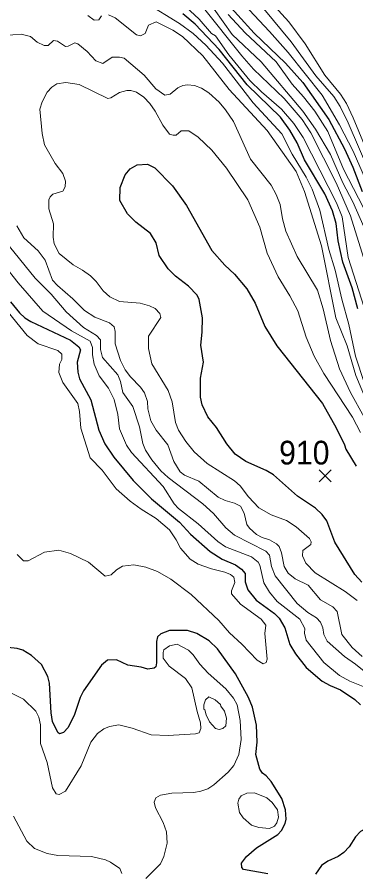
# Model space of a CAD drawing. Extents: x 265 to 291.4, y 7731.5 to 7759.6.
# Drawn here: x 275.848 to 276.988, y 7753.933 to 7756.818 of the extents above; entities that cross this region are included whole.
import ezdxf
from ezdxf.enums import TextEntityAlignment as Align

# ---------------------------------------------------------------- set-up
doc = ezdxf.new("R2010")
doc.units = 0
doc.header["$LTSCALE"] = 0.032
for name, color, linetype, lineweight in [('1', 7, 'Continuous', 25), ('2', 7, 'Continuous', 13), ('21', 7, 'Continuous', 25), ('61', 7, 'Continuous', 13)]:
    doc.layers.add(name, color=color, linetype=linetype, lineweight=lineweight)

msp = doc.modelspace()

# ---------------------------------------------------------------- linework, layer by layer
at = {"layer": '1'}
for points in [[(276.536, 7756.8858), (276.6458, 7756.7641), (276.7508, 7756.6623), (276.8088, 7756.5979), (276.8964, 7756.4722), (276.9496, 7756.3743), (276.9775, 7756.3123), (277.0085, 7756.2295)], [(276.5272, 7756.7084), (276.4469, 7756.7943), (276.4055, 7756.8285)], [(276.8828, 7756.2224), (276.8144, 7756.3369), (276.7897, 7756.3942), (276.7659, 7756.4372), (276.7341, 7756.4801), (276.6219, 7756.5899), (276.5272, 7756.7084)], [(277.0077, 7754.913), (276.9846, 7754.9393), (276.917, 7755.0483), (276.89, 7755.1199), (276.8749, 7755.1413), (276.8518, 7755.1628), (276.7914, 7755.2034), (276.7102, 7755.2749), (276.6864, 7755.2901), (276.6179, 7755.3195), (276.5813, 7755.3442), (276.5535, 7755.3792), (276.5185, 7755.4349), (276.4899, 7755.4706), (276.4708, 7755.5112), (276.4652, 7755.5367), (276.4652, 7755.6003), (276.4747, 7755.6544), (276.466, 7755.7117), (276.4708, 7755.7562), (276.4716, 7755.804), (276.4604, 7755.866), (276.4533, 7755.8803), (276.4246, 7755.9106), (276.3809, 7755.9447), (276.3554, 7755.9694), (276.3252, 7756.0148), (276.3156, 7756.0569), (276.2965, 7756.0888), (276.2472, 7756.1269), (276.2194, 7756.1548), (276.1931, 7756.2001), (276.1947, 7756.2431), (276.2114, 7756.286), (276.2281, 7756.3059), (276.252, 7756.3194), (276.2862, 7756.3218), (276.3109, 7756.3099), (276.3705, 7756.2494), (276.4175, 7756.1826), (276.5026, 7756.0315), (276.5471, 7755.9814), (276.5798, 7755.9511), (276.6203, 7755.9018), (276.649, 7755.8533), (276.6816, 7755.7753), (276.7221, 7755.7101), (276.8757, 7755.5152), (276.9218, 7755.4333), (276.9496, 7755.376), (276.9536, 7755.3617), (276.9886, 7755.3044)], [(276.9942, 7755.8342), (276.9751, 7755.9058), (276.9441, 7755.9917), (276.9282, 7756.0633), (276.921, 7756.1222), (276.9091, 7756.1651), (276.8828, 7756.2224)], [(275.8248, 7755.858), (275.8551, 7755.8207), (275.8734, 7755.8047), (275.8941, 7755.792), (276.0277, 7755.7292), (276.0555, 7755.7069), (276.0603, 7755.6958)], [(276.0603, 7755.6958), (276.0492, 7755.6544), (276.0515, 7755.621), (276.0579, 7755.5987), (276.0961, 7755.5279), (276.1223, 7755.4253), (276.1422, 7755.3792), (276.1732, 7755.3346), (276.2377, 7755.2559), (276.2997, 7755.1946), (276.3944, 7755.1151), (276.431, 7755.0753), (276.497, 7755.0164), (276.5376, 7754.991), (276.5829, 7754.9711), (276.6028, 7754.9568), (276.6147, 7754.9425), (276.6155, 7754.9146), (276.6243, 7754.8868), (276.6521, 7754.8526), (276.7134, 7754.8072), (276.7293, 7754.7921), (276.7484, 7754.7587), (276.7659, 7754.703), (276.7842, 7754.672), (276.82, 7754.6251), (276.8749, 7754.5797), (276.9011, 7754.5646), (276.9361, 7754.5503), (276.9847, 7754.5176), (277.0029, 7754.4994)], [(276.4525, 7754.7396), (276.4215, 7754.7499), (276.3602, 7754.7499), (276.3308, 7754.7388), (276.3204, 7754.7292), (276.3164, 7754.7126), (276.3172, 7754.641), (276.314, 7754.6274), (276.3085, 7754.6227), (276.287, 7754.6203), (276.2648, 7754.6266), (276.2202, 7754.633), (276.182, 7754.6513), (276.1518, 7754.6505), (276.1319, 7754.6338), (276.0714, 7754.5471), (276.0595, 7754.524), (276.0412, 7754.4676), (276.0189, 7754.423), (276.0038, 7754.4063), (275.9903, 7754.4023), (275.9847, 7754.4063), (275.9664, 7754.4437), (275.9617, 7754.4723), (275.9569, 7754.5726), (275.9505, 7754.5948), (275.929, 7754.6354), (275.8964, 7754.6664), (275.867, 7754.6839), (275.8479, 7754.6895), (275.8161, 7754.6934)], [(276.6537, 7754.431), (276.6402, 7754.4914), (276.6259, 7754.5248), (276.5821, 7754.6036), (276.5217, 7754.6879), (276.4938, 7754.7157), (276.4525, 7754.7396)], [(276.6911, 7753.9298), (276.6092, 7753.9441), (276.6036, 7753.9513), (276.6028, 7753.9656), (276.6195, 7753.9887), (276.6537, 7754.0181), (276.7253, 7754.0626), (276.7373, 7754.0762), (276.75, 7754.0992), (276.7532, 7754.1144), (276.7508, 7754.1462), (276.7388, 7754.1844), (276.703, 7754.2408), (276.6863, 7754.2607), (276.6736, 7754.2695), (276.6641, 7754.283), (276.6513, 7754.3323), (276.6553, 7754.3737), (276.6537, 7754.431)], [(277.3697, 7753.9067), (277.3315, 7753.9481), (277.2551, 7753.9902), (277.1923, 7754.0618), (277.1716, 7754.0777), (277.1271, 7754.0937), (277.0825, 7754.0984), (277.0427, 7754.0937), (277.0038, 7754.0722), (276.9862, 7754.0547), (276.9648, 7754.0213), (276.9473, 7754.0014), (276.9282, 7753.9886), (276.8932, 7753.9727), (276.8717, 7753.9576), (276.8518, 7753.929)]]:
    msp.add_lwpolyline(points, dxfattribs=at)
at = {"layer": '2'}
for points in [[(277.0197, 7756.2701), (276.9783, 7756.3656), (276.9322, 7756.4547), (276.8741, 7756.5549), (276.7595, 7756.6981), (276.6967, 7756.7697), (276.5599, 7756.9161)], [(276.9791, 7756.4785), (276.956, 7756.5263), (276.9361, 7756.5581), (276.8828, 7756.6225), (276.8176, 7756.7283), (276.7627, 7756.8023), (276.6792, 7756.8946)], [(276.2807, 7756.8659), (276.3936, 7756.7967), (276.4398, 7756.7625), (276.4827, 7756.7235), (276.5392, 7756.6623), (276.6418, 7756.5294), (276.7388, 7756.4244), (276.7738, 7756.356), (276.8208, 7756.2781), (276.8407, 7756.2383), (276.8661, 7756.1667), (276.8964, 7756.0347), (276.9186, 7755.9647), (276.9401, 7755.8676), (276.964, 7755.7817), (276.987, 7755.6751)], [(276.4708, 7756.8548), (276.6036, 7756.687), (276.6434, 7756.6424), (276.746, 7756.5438), (276.8073, 7756.4722), (276.8359, 7756.4276), (276.9218, 7756.259), (276.9703, 7756.1476), (277.0189, 7755.9901)], [(277.0284, 7755.5128), (276.9878, 7755.6099), (276.9584, 7755.7101), (276.9202, 7755.804), (276.8717, 7756.0474), (276.8152, 7756.2303), (276.7866, 7756.2972), (276.6895, 7756.4356), (276.5614, 7756.574), (276.4732, 7756.687), (276.404, 7756.753), (276.3713, 7756.7737), (276.3157, 7756.8015), (276.2902, 7756.7904), (276.279, 7756.7625), (276.2632, 7756.7546), (276.2496, 7756.7585), (276.178, 7756.815), (276.155, 7756.8254)], [(277.0157, 7755.839), (276.9624, 7756.0076), (276.9417, 7756.1444), (276.9226, 7756.1922), (276.8104, 7756.4117), (276.7794, 7756.4594), (276.7373, 7756.5072), (276.6697, 7756.566), (276.6307, 7756.6042), (276.5607, 7756.6909), (276.5153, 7756.7546), (276.5018, 7756.7625), (276.4604, 7756.811), (276.4159, 7756.8524)], [(277.0149, 7756.111), (276.9775, 7756.1953), (276.9441, 7756.259), (276.9019, 7756.3544), (276.8518, 7756.4404), (276.8096, 7756.5008), (276.6688, 7756.6671), (276.571, 7756.7593), (276.5105, 7756.8445)], [(276.5575, 7756.827), (276.6147, 7756.7649), (276.719, 7756.6671), (276.7738, 7756.5915), (276.812, 7756.5493), (276.8494, 7756.5008), (276.8932, 7756.4324), (276.9465, 7756.3051), (277.0133, 7756.1755)], [(276.6776, 7756.8453), (276.7699, 7756.7347), (276.8534, 7756.6201), (276.9139, 7756.5501), (276.9345, 7756.5167), (276.9616, 7756.461), (277.0348, 7756.2924)], [(276.1319, 7756.8222), (276.1231, 7756.8087), (276.1072, 7756.8079), (276.0858, 7756.8238)], [(275.805, 7756.7554), (275.8606, 7756.7601), (275.8925, 7756.753), (275.9155, 7756.7339), (275.9386, 7756.7227), (275.9521, 7756.7219), (275.9696, 7756.7386), (275.9832, 7756.7371), (276.0102, 7756.7188), (276.0197, 7756.7196), (276.042, 7756.7315), (276.0516, 7756.7275), (276.0834, 7756.702), (276.112, 7756.671), (276.1359, 7756.6615), (276.1677, 7756.683), (276.1916, 7756.683), (276.2075, 7756.679), (276.2751, 7756.6225), (276.3148, 7756.5756), (276.3443, 7756.5549), (276.3626, 7756.5581), (276.3881, 7756.5796), (276.4048, 7756.5875), (276.4207, 7756.5899), (276.4445, 7756.5875), (276.4684, 7756.578), (276.4923, 7756.5628), (276.5272, 7756.531), (276.5487, 7756.5056), (276.5758, 7756.4658), (276.6331, 7756.3385), (276.7023, 7756.251), (276.7198, 7756.22), (276.7325, 7756.1858), (276.7404, 7756.1381), (276.7516, 7756.0967), (276.7906, 7756.0108), (276.859, 7755.8978), (276.8781, 7755.8342), (276.9019, 7755.7276), (276.9329, 7755.6321), (276.9695, 7755.5526), (277.0157, 7755.4699)], [(275.9684, 7756.0757), (275.9696, 7756.1206), (275.9537, 7756.1715), (275.9537, 7756.2025), (275.9585, 7756.212), (275.968, 7756.2208), (276.0014, 7756.2311), (276.0094, 7756.2463), (276.0102, 7756.2654), (276.0014, 7756.2908), (275.976, 7756.3242), (275.9402, 7756.3879), (275.9322, 7756.426), (275.9243, 7756.5072), (275.9314, 7756.5326), (275.9481, 7756.5645), (275.9648, 7756.5819), (275.9816, 7756.5931), (276.0118, 7756.5978), (276.0563, 7756.5907), (276.1534, 7756.5438), (276.1629, 7756.5462), (276.1916, 7756.5636), (276.217, 7756.5708), (276.2298, 7756.5708), (276.2488, 7756.5644), (276.2735, 7756.5485), (276.2942, 7756.5271), (276.3125, 7756.5008), (276.3379, 7756.4531), (276.361, 7756.4236), (276.3729, 7756.4197), (276.3825, 7756.4205), (276.3992, 7756.434), (276.4254, 7756.434), (276.4573, 7756.4133), (276.5034, 7756.3695), (276.5519, 7756.3091), (276.6243, 7756.2017), (276.6649, 7756.1094), (276.6887, 7756.0219), (276.7261, 7755.9424), (276.7659, 7755.8787), (276.7921, 7755.8278), (276.82, 7755.7387), (276.8478, 7755.6751), (276.8804, 7755.6162), (276.9767, 7755.4691), (277.0029, 7755.4174)], [(277.0356, 7756.3401), (276.9791, 7756.4785)], [(275.8703, 7756.0744), (275.8463, 7756.1142)], [(276.9926, 7754.8518), (276.952, 7754.882), (276.851, 7754.9448), (276.8192, 7754.9767), (276.8081, 7755.0021), (276.8096, 7755.0204), (276.8367, 7755.0403), (276.8375, 7755.049), (276.8319, 7755.0602), (276.7874, 7755.0992), (276.7548, 7755.1206), (276.7023, 7755.1397), (276.6617, 7755.1636), (276.6259, 7755.201), (276.5988, 7755.2376), (276.5798, 7755.2543), (276.4875, 7755.3131), (276.4437, 7755.3521), (276.4159, 7755.3871), (276.3912, 7755.4253), (276.3809, 7755.4508), (276.3697, 7755.5208), (276.3562, 7755.559), (276.3013, 7755.6488), (276.2894, 7755.7006), (276.2902, 7755.7419), (276.3308, 7755.8056), (276.3284, 7755.8183), (276.3125, 7755.8358), (276.2934, 7755.8445), (276.2616, 7755.8533), (276.1916, 7755.8596), (276.1598, 7755.8748), (276.1367, 7755.8954), (276.1136, 7755.9265), (276.0945, 7755.9456), (276.0675, 7755.9654), (276.0357, 7755.9829), (275.9887, 7756.0211), (275.972, 7756.0538), (275.9684, 7756.0757)], [(277.0085, 7754.6624), (276.9751, 7754.6927), (276.9409, 7754.7372), (276.925, 7754.8144), (276.9099, 7754.8295), (276.8693, 7754.8534), (276.8272, 7754.9027), (276.7834, 7754.9249), (276.7603, 7754.944), (276.746, 7754.9655), (276.7373, 7755.0117), (276.7301, 7755.0331), (276.7206, 7755.0427), (276.6975, 7755.0562), (276.672, 7755.0634), (276.6537, 7755.0737), (276.6299, 7755.0952), (276.6203, 7755.1079), (276.6116, 7755.1453), (276.5996, 7755.1692), (276.5798, 7755.1795), (276.5479, 7755.1882), (276.5241, 7755.1994), (276.4589, 7755.2535), (276.4111, 7755.2734), (276.3968, 7755.2853), (276.3745, 7755.3203), (276.3546, 7755.376), (276.3156, 7755.4253), (276.2981, 7755.4571), (276.2878, 7755.4969), (276.2862, 7755.5224), (276.2759, 7755.551), (276.2631, 7755.5701), (276.2297, 7755.6051), (276.2114, 7755.629), (276.1955, 7755.6608), (276.178, 7755.7165), (276.178, 7755.7578), (276.1741, 7755.7737), (276.1582, 7755.7873), (276.1088, 7755.8063), (276.0738, 7755.8294), (276.0349, 7755.8684), (275.9831, 7755.9129), (275.9664, 7755.9312), (275.9418, 7755.9989), (275.9179, 7756.0299), (275.8703, 7756.0744)], [(275.8217, 7756.0442), (275.9084, 7755.9376), (275.9625, 7755.8835), (276.0126, 7755.8239), (276.0707, 7755.7713), (276.1152, 7755.7443), (276.1279, 7755.73), (276.1287, 7755.6974), (276.1351, 7755.6703), (276.186, 7755.6115), (276.1955, 7755.5892), (276.2035, 7755.5526), (276.2369, 7755.5049), (276.26, 7755.4365), (276.2703, 7755.3808), (276.2799, 7755.3585), (276.3005, 7755.3259), (276.3316, 7755.2885), (276.3562, 7755.2662), (276.4732, 7755.1771), (276.509, 7755.1445), (276.5503, 7755.096), (276.5798, 7755.0713), (276.6848, 7755.018), (276.6975, 7755.0045), (276.7039, 7754.9655), (276.7158, 7754.9345)], [(277.0236, 7754.5566), (276.968, 7754.5797), (276.9322, 7754.5988), (276.8805, 7754.6426), (276.82, 7754.7173), (276.8144, 7754.7412), (276.816, 7754.7571), (276.7993, 7754.7889), (276.723, 7754.8478), (276.6967, 7754.8796), (276.6776, 7754.9114), (276.6641, 7754.9703), (276.6593, 7754.9806), (276.637, 7754.9981), (276.5487, 7755.0323), (276.5233, 7755.0506), (276.4572, 7755.1103), (276.3904, 7755.162), (276.3761, 7755.1771), (276.3395, 7755.236), (276.2329, 7755.3505), (276.2154, 7755.3744), (276.1924, 7755.4301), (276.186, 7755.4778), (276.1741, 7755.5287), (276.155, 7755.5669), (276.1239, 7755.6083), (276.1064, 7755.6481), (276.1017, 7755.6799), (276.1017, 7755.7037), (276.0929, 7755.7252), (276.0309, 7755.7602), (275.9338, 7755.827), (275.8511, 7755.9217), (275.8049, 7755.9806)], [(275.793, 7755.8533), (275.8813, 7755.7451), (275.9179, 7755.7165), (275.9847, 7755.6942), (275.9975, 7755.6822)], [(275.9975, 7755.6822), (275.9975, 7755.6632), (275.9903, 7755.6481), (275.9879, 7755.6194), (276.0014, 7755.586), (276.0516, 7755.5152), (276.0571, 7755.489)], [(276.987, 7755.6751), (277.0157, 7755.586), (277.0467, 7755.5351), (277.1239, 7755.4317), (277.1358, 7755.411), (277.1652, 7755.3394), (277.2034, 7755.2797)], [(276.0571, 7755.489), (276.0619, 7755.4317), (276.0937, 7755.3326), (276.1335, 7755.2909), (276.1812, 7755.228), (276.2281, 7755.1859), (276.2648, 7755.1588), (276.3157, 7755.1278), (276.3602, 7755.0896), (276.3833, 7755.0562), (276.3976, 7755.0276), (276.4302, 7754.991), (276.4573, 7754.9743), (276.5018, 7754.9584), (276.5464, 7754.9472), (276.5654, 7754.9393), (276.5766, 7754.9305), (276.5805, 7754.9122), (276.5694, 7754.8844), (276.5686, 7754.874), (276.5996, 7754.839), (276.6689, 7754.7881), (276.6848, 7754.7682), (276.6816, 7754.7396), (276.6887, 7754.6537), (276.6864, 7754.6418), (276.6752, 7754.6378), (276.6553, 7754.6497), (276.6044, 7754.7046), (276.5622, 7754.7428), (276.5265, 7754.7834), (276.4334, 7754.8717), (276.365, 7754.9234), (276.3204, 7754.9488), (276.2807, 7754.9639), (276.2409, 7754.9719), (276.2027, 7754.9671), (276.182, 7754.9544), (276.1637, 7754.9377), (276.1438, 7754.9337), (276.0874, 7754.9806), (276.0277, 7755.0101), (275.9879, 7755.0212), (275.9402, 7755.014), (275.8845, 7754.9854), (275.8686, 7754.9854), (275.8471, 7755.0069)], [(276.7158, 7754.9345), (276.7898, 7754.8414), (276.8264, 7754.8112), (276.855, 7754.7929), (276.8685, 7754.7786), (276.8765, 7754.7587), (276.8797, 7754.7364)], [(276.8797, 7754.7364), (276.8916, 7754.7142), (276.9497, 7754.6624), (276.9871, 7754.6362), (277.0714, 7754.5686)], [(275.8304, 7754.5383), (275.8686, 7754.5184), (275.91, 7754.4787), (275.9203, 7754.458), (275.9267, 7754.4326), (275.9259, 7754.3689), (275.9489, 7754.3053), (275.9664, 7754.2194), (275.9792, 7754.1995), (275.9895, 7754.1971), (276.0102, 7754.209), (276.0627, 7754.2941), (276.0961, 7754.3737), (276.1176, 7754.4031), (276.1391, 7754.419), (276.1582, 7754.427), (276.19, 7754.4325), (276.2345, 7754.4214), (276.2982, 7754.3983), (276.3554, 7754.3967), (276.4477, 7754.4015), (276.4604, 7754.4055), (276.466, 7754.4198), (276.4652, 7754.4389), (276.4533, 7754.4771), (276.4358, 7754.5566), (276.4143, 7754.5885), (276.3594, 7754.6298), (276.3387, 7754.6569), (276.3387, 7754.676), (276.3419, 7754.6855), (276.3602, 7754.6982), (276.3857, 7754.7038), (276.4239, 7754.6839), (276.4398, 7754.668), (276.462, 7754.6362), (276.4907, 7754.606), (276.5503, 7754.5535), (276.5758, 7754.5224), (276.5885, 7754.4994), (276.598, 7754.4469), (276.602, 7754.3832), (276.5933, 7754.3323), (276.5766, 7754.2949), (276.5583, 7754.2727), (276.5097, 7754.2297), (276.4899, 7754.217), (276.466, 7754.2082), (276.4429, 7754.2042), (276.3682, 7754.2019), (276.33, 7754.1955), (276.3149, 7754.1859), (276.3093, 7754.1716), (276.3133, 7754.1525), (276.3395, 7754.1032), (276.3506, 7754.0714), (276.3522, 7754.0332), (276.3419, 7753.9887), (276.33, 7753.964), (276.2807, 7753.9147)], [(275.8352, 7754.1239), (275.8797, 7754.0396), (275.906, 7754.0149), (275.9482, 7753.9982), (275.9847, 7753.9918), (276.0977, 7753.9879), (276.1454, 7753.9767), (276.1613, 7753.9696), (276.1932, 7753.9481), (276.2003, 7753.9314)]]:
    msp.add_lwpolyline(points, dxfattribs=at)
for points in [[(276.5397, 7754.4198), (276.5504, 7754.4293), (276.5519, 7754.4548), (276.5455, 7754.4787), (276.5328, 7754.4946), (276.532, 7754.5002), (276.5137, 7754.5169), (276.4923, 7754.5264), (276.4819, 7754.5161), (276.4763, 7754.4994), (276.4763, 7754.485), (276.4795, 7754.4827), (276.4835, 7754.466), (276.4954, 7754.4421), (276.5153, 7754.4198), (276.5273, 7754.4166)], [(276.688, 7754.1867), (276.7055, 7754.17), (276.7237, 7754.1454), (276.7269, 7754.1207), (276.7213, 7754.1016), (276.7134, 7754.0905), (276.6975, 7754.0833), (276.6609, 7754.0857), (276.6362, 7754.0945), (276.6084, 7754.1191), (276.5957, 7754.1366), (276.5909, 7754.1685), (276.5941, 7754.1812), (276.602, 7754.1931), (276.6211, 7754.2019), (276.6466, 7754.2034)]]:
    msp.add_lwpolyline(points, close=True, dxfattribs=at)
at = {"layer": '21'}
for p, q in [((276.8638, 7755.2922), (276.905, 7755.251)), ((276.905, 7755.2922), (276.8638, 7755.251))]:
    msp.add_line(p, q, dxfattribs=at)

# ---------------------------------------------------------------- texts
at = {"layer": '61', "width": 0.95}
msp.add_text('910', height=0.08, dxfattribs=at).set_placement((276.8142, 7755.3098), align=Align.CENTER)

doc.saveas('drawing.dxf')
